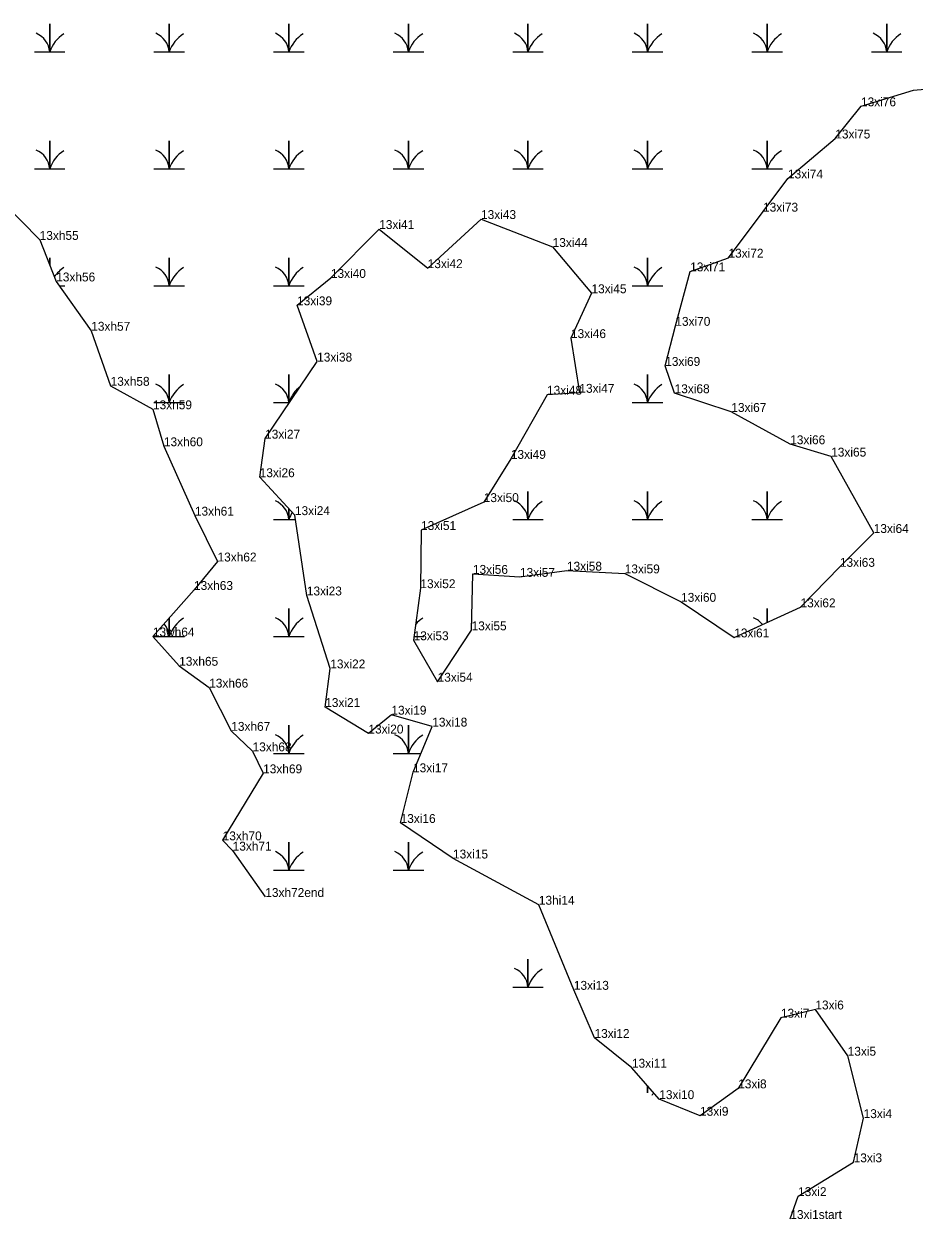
# Model space of a CAD drawing. Extents: x 2072529 to 2268796, y 436423 to 470406.
# Drawn here: x 2248750 to 2249251, y 445549 to 446222 of the extents above; entities that cross this region are included whole.
import ezdxf

# ---------------------------------------------------------------- set-up
doc = ezdxf.new("R2010")
doc.units = 0
for name, color, linetype in [('Exist Environmental Wetland Boundary Cogo Comment', 7, 'Continuous'), ('Exist Environmental Wetland Boundary Cogo Point CELL', 7, 'Continuous'), ('Old_Level_20', 7, 'Continuous')]:
    doc.layers.add(name, color=color, linetype=linetype)

msp = doc.modelspace()

# ---------------------------------------------------------------- linework, layer by layer
at = {"layer": 'Exist Environmental Wetland Boundary Cogo Point CELL'}
for points in [[(2248756.26, 446205.77), (2248764.86, 446205.77), (2248764.86, 446221.55), (2248764.86, 446205.77), (2248773.47, 446205.77)], [(2248823.51, 446205.77), (2248832.11, 446205.77), (2248832.11, 446221.55), (2248832.11, 446205.77), (2248840.72, 446205.77)], [(2248890.76, 446205.77), (2248899.36, 446205.77), (2248899.36, 446221.55), (2248899.36, 446205.77), (2248907.97, 446205.77)], [(2248958.01, 446205.77), (2248966.61, 446205.77), (2248966.61, 446221.55), (2248966.61, 446205.77), (2248975.22, 446205.77)], [(2249025.26, 446205.77), (2249033.86, 446205.77), (2249033.86, 446221.55), (2249033.86, 446205.77), (2249042.47, 446205.77)], [(2249092.51, 446205.77), (2249101.11, 446205.77), (2249101.11, 446221.55), (2249101.11, 446205.77), (2249109.72, 446205.77)], [(2249159.76, 446205.77), (2249168.36, 446205.77), (2249168.36, 446221.55), (2249168.36, 446205.77), (2249176.97, 446205.77)], [(2249227.01, 446205.77), (2249235.61, 446205.77), (2249235.61, 446221.55), (2249235.61, 446205.77), (2249244.22, 446205.77)], [(2248756.26, 446139.97), (2248764.86, 446139.97), (2248764.86, 446155.75), (2248764.86, 446139.97), (2248773.47, 446139.97)], [(2248823.51, 446139.97), (2248832.11, 446139.97), (2248832.11, 446155.75), (2248832.11, 446139.97), (2248840.72, 446139.97)], [(2248890.76, 446139.97), (2248899.36, 446139.97), (2248899.36, 446155.75), (2248899.36, 446139.97), (2248907.97, 446139.97)], [(2248958.01, 446139.97), (2248966.61, 446139.97), (2248966.61, 446155.75), (2248966.61, 446139.97), (2248975.22, 446139.97)], [(2249025.26, 446139.97), (2249033.86, 446139.97), (2249033.86, 446155.75), (2249033.86, 446139.97), (2249042.47, 446139.97)], [(2249092.51, 446139.97), (2249101.11, 446139.97), (2249101.11, 446155.75), (2249101.11, 446139.97), (2249109.72, 446139.97)], [(2249159.76, 446139.97), (2249168.36, 446139.97), (2249168.36, 446155.75), (2249168.36, 446139.97), (2249176.97, 446139.97)], [(2248764.86, 446085.8), (2248764.86, 446089.95), (2248764.86, 446085.8)], [(2248823.51, 446074.17), (2248832.11, 446074.17), (2248832.11, 446089.95), (2248832.11, 446074.17), (2248840.72, 446074.17)], [(2248890.76, 446074.17), (2248899.36, 446074.17), (2248899.36, 446089.95), (2248899.36, 446074.17), (2248907.97, 446074.17)], [(2249092.51, 446074.17), (2249101.11, 446074.17), (2249101.11, 446089.95), (2249101.11, 446074.17), (2249109.72, 446074.17)], [(2248770.25, 446074.17), (2248773.47, 446074.17)], [(2248823.51, 446008.37), (2248832.11, 446008.37), (2248832.11, 446024.15), (2248832.11, 446008.37), (2248840.72, 446008.37)], [(2248890.76, 446008.37), (2248899.36, 446008.37), (2248899.36, 446024.15), (2248899.36, 446008.37), (2248899.68, 446008.37)], [(2249092.51, 446008.37), (2249101.11, 446008.37), (2249101.11, 446024.15), (2249101.11, 446008.37), (2249109.72, 446008.37)], [(2249042.05, 446008.37), (2249042.47, 446008.37)], [(2249025.26, 445942.57), (2249033.86, 445942.57), (2249033.86, 445958.35), (2249033.86, 445942.57), (2249042.47, 445942.57)], [(2249092.51, 445942.57), (2249101.11, 445942.57), (2249101.11, 445958.35), (2249101.11, 445942.57), (2249109.72, 445942.57)], [(2249159.76, 445942.57), (2249168.36, 445942.57), (2249168.36, 445958.35), (2249168.36, 445942.57), (2249176.97, 445942.57)], [(2248890.76, 445942.57), (2248899.36, 445942.57), (2248899.36, 445948.76)], [(2248899.36, 445948.76), (2248899.36, 445942.57), (2248903.16, 445942.57)], [(2248823.51, 445876.77), (2248832.11, 445876.77), (2248832.11, 445887.21)], [(2248832.11, 445887.21), (2248832.11, 445876.77), (2248840.72, 445876.77)], [(2248890.76, 445876.77), (2248899.36, 445876.77), (2248899.36, 445892.55), (2248899.36, 445876.77), (2248907.97, 445876.77)], [(2249168.36, 445884.63), (2249168.36, 445892.55), (2249168.36, 445884.63)], [(2248969.83, 445876.77), (2248975.22, 445876.77)], [(2248890.76, 445810.97), (2248899.36, 445810.97), (2248899.36, 445826.75), (2248899.36, 445810.97), (2248907.97, 445810.97)], [(2248958.01, 445810.97), (2248966.61, 445810.97), (2248966.61, 445826.75), (2248966.61, 445810.97), (2248973.7, 445810.97)], [(2248890.76, 445745.17), (2248899.36, 445745.17), (2248899.36, 445760.95), (2248899.36, 445745.17), (2248907.97, 445745.17)], [(2248958.01, 445745.17), (2248966.61, 445745.17), (2248966.61, 445760.95), (2248966.61, 445745.17), (2248975.22, 445745.17)], [(2249025.26, 445679.37), (2249033.86, 445679.37), (2249033.86, 445695.15), (2249033.86, 445679.37), (2249042.47, 445679.37)], [(2249101.11, 445619.82), (2249101.11, 445623.95)], [(2249101.11, 445623.95), (2249101.11, 445619.82)]]:
    msp.add_lwpolyline(points, dxfattribs=at)
for centre, radius, start, end in [((2248752.6, 446204.88), 12.3, 4.14034, 67.53497), ((2248783.11, 446199.7), 19.22, 122.12745, 161.62219), ((2248819.85, 446204.88), 12.3, 4.14034, 67.53497), ((2248850.36, 446199.7), 19.22, 122.12745, 161.62219), ((2248887.1, 446204.88), 12.3, 4.14034, 67.53497), ((2248917.61, 446199.7), 19.22, 122.12745, 161.62219), ((2248954.35, 446204.88), 12.3, 4.14034, 67.53497), ((2248984.86, 446199.7), 19.22, 122.12745, 161.62219), ((2249021.6, 446204.88), 12.3, 4.14034, 67.53497), ((2249052.11, 446199.7), 19.22, 122.12745, 161.62219), ((2249088.85, 446204.88), 12.3, 4.14034, 67.53497), ((2249119.36, 446199.7), 19.22, 122.12745, 161.62219), ((2249156.1, 446204.88), 12.3, 4.14034, 67.53497), ((2249186.61, 446199.7), 19.22, 122.12745, 161.62219), ((2249223.35, 446204.88), 12.3, 4.14034, 67.53497), ((2249253.86, 446199.7), 19.22, 122.12745, 161.62219), ((2248752.6, 446139.08), 12.3, 4.14034, 67.53497), ((2248783.11, 446133.9), 19.22, 122.12745, 161.62219), ((2248819.85, 446139.08), 12.3, 4.14034, 67.53497), ((2248850.36, 446133.9), 19.22, 122.12745, 161.62219), ((2248887.1, 446139.08), 12.3, 4.14034, 67.53497), ((2248917.61, 446133.9), 19.22, 122.12745, 161.62219), ((2248954.35, 446139.08), 12.3, 4.14034, 67.53497), ((2248984.86, 446133.9), 19.22, 122.12745, 161.62219), ((2249021.6, 446139.08), 12.3, 4.14034, 67.53497), ((2249052.11, 446133.9), 19.22, 122.12745, 161.62219), ((2249088.85, 446139.08), 12.3, 4.14034, 67.53497), ((2249119.36, 446133.9), 19.22, 122.12745, 161.62219), ((2249156.1, 446139.08), 12.3, 4.14034, 67.53497), ((2249186.61, 446133.9), 19.22, 122.12745, 161.62219), ((2248783.11, 446068.1), 19.22, 122.12745, 144.48343), ((2248819.85, 446073.28), 12.3, 4.14034, 67.53497), ((2248850.36, 446068.1), 19.22, 122.12745, 161.62219), ((2248887.1, 446073.28), 12.3, 4.14034, 67.53497), ((2248917.61, 446068.1), 19.22, 122.12745, 161.62219), ((2249088.85, 446073.28), 12.3, 4.14034, 67.53497), ((2249119.36, 446068.1), 19.22, 122.12745, 161.62219), ((2248819.85, 446007.48), 12.3, 4.14034, 67.53497), ((2248850.36, 446002.3), 19.22, 122.12745, 161.62219), ((2248887.1, 446007.48), 12.3, 4.14034, 67.53497), ((2248917.61, 446002.3), 19.22, 127.63338, 161.62219), ((2249088.85, 446007.48), 12.3, 4.14034, 67.53497), ((2249119.36, 446002.3), 19.22, 122.12745, 161.62219), ((2248887.1, 445941.68), 12.3, 4.14034, 67.53497), ((2248917.61, 445936.5), 19.22, 148.04924, 161.62219), ((2249021.6, 445941.68), 12.3, 4.14034, 67.53497), ((2249052.11, 445936.5), 19.22, 122.12745, 161.62219), ((2249088.85, 445941.68), 12.3, 4.14034, 67.53497), ((2249119.36, 445936.5), 19.22, 122.12745, 161.62219), ((2249156.1, 445941.68), 12.3, 4.14034, 67.53497), ((2249186.61, 445936.5), 19.22, 122.12745, 161.62219), ((2248850.36, 445870.7), 19.22, 122.12745, 161.62219), ((2248887.1, 445875.88), 12.3, 4.14034, 67.53497), ((2248917.61, 445870.7), 19.22, 122.12745, 161.62219), ((2248984.86, 445870.7), 19.22, 122.12745, 137.25738), ((2249156.1, 445875.88), 12.3, 38.051, 67.53497), ((2248819.85, 445875.88), 12.3, 4.14034, 40.65463), ((2248887.1, 445810.08), 12.3, 4.14034, 67.53497), ((2248917.61, 445804.9), 19.22, 122.12745, 161.62219), ((2248954.35, 445810.08), 12.3, 4.14034, 67.53497), ((2248984.86, 445804.9), 19.22, 122.12745, 161.62219), ((2248887.1, 445744.28), 12.3, 4.14034, 67.53497), ((2248917.61, 445739.1), 19.22, 122.12745, 161.62219), ((2248954.35, 445744.28), 12.3, 4.14034, 67.53497), ((2248984.86, 445739.1), 19.22, 122.12745, 161.62219), ((2249021.6, 445678.48), 12.3, 4.14034, 67.53497), ((2249052.11, 445673.3), 19.22, 122.12745, 161.62219), ((2249119.36, 445607.5), 19.22, 139.92518, 145.41126)]:
    msp.add_arc(centre, radius, start, end, dxfattribs=at)
at = {"layer": 'Old_Level_20'}
for p, q in [((2249250.77, 446184.17), (2249250.77, 446184.17)), ((2249221.18, 446175.16), (2249221.18, 446175.16)), ((2249206.7, 446157.06), (2249206.7, 446157.06)), ((2249180.1, 446134.56), (2249180.1, 446134.56)), ((2249166.08, 446115.87), (2249166.08, 446115.87)), ((2249007.46, 446111.72), (2249007.46, 446111.72)), ((2248950.18, 446106.1), (2248950.18, 446106.1)), ((2248759.23, 446099.98), (2248759.23, 446099.98)), ((2249047.74, 446096), (2249047.74, 446096)), ((2249146.64, 446089.97), (2249146.64, 446089.97)), ((2248977.46, 446084.08), (2248977.46, 446084.08)), ((2249125.09, 446082.27), (2249125.09, 446082.27)), ((2248768.52, 446076.6), (2248768.52, 446076.6)), ((2248923.03, 446078.56), (2248923.03, 446078.56)), ((2249069.58, 446069.96), (2249069.58, 446069.96)), ((2248904, 446063.16), (2248904, 446063.16)), ((2248788.23, 446048.84), (2248788.23, 446048.84)), ((2249116.75, 446051.61), (2249116.75, 446051.61)), ((2249058.05, 446044.7), (2249058.05, 446044.7)), ((2248915.29, 446031.48), (2248915.29, 446031.48)), ((2249111.05, 446029.07), (2249111.05, 446029.07)), ((2248799.12, 446017.86), (2248799.12, 446017.86)), ((2249044.57, 446012.84), (2249044.57, 446012.84)), ((2249062.79, 446013.92), (2249062.79, 446013.92)), ((2249116.35, 446013.68), (2249116.35, 446013.68)), ((2248822.95, 446004.65), (2248822.95, 446004.65)), ((2249148.24, 446003.16), (2249148.24, 446003.16)), ((2248886.02, 445988.12), (2248886.02, 445988.12)), ((2248829.1, 445983.83), (2248829.1, 445983.83)), ((2249181.35, 445984.95), (2249181.35, 445984.95)), ((2249024.23, 445976.73), (2249024.23, 445976.73)), ((2249204.4, 445978.02), (2249204.4, 445978.02)), ((2248882.98, 445966.42), (2248882.98, 445966.42)), ((2249009.01, 445952.4), (2249009.01, 445952.4)), ((2248846.53, 445944.77), (2248846.53, 445944.77)), ((2248902.79, 445945.07), (2248902.79, 445945.07)), ((2248973.75, 445936.68), (2248973.75, 445936.68)), ((2249228.33, 445935.01), (2249228.33, 445935.01)), ((2248859.26, 445918.96), (2248859.26, 445918.96)), ((2249055.78, 445913.83), (2249055.78, 445913.83)), ((2249209.3, 445915.97), (2249209.3, 445915.97)), ((2249002.9, 445912.01), (2249002.9, 445912.01)), ((2249029.36, 445910.33), (2249029.36, 445910.33)), ((2249088.29, 445912.28), (2249088.29, 445912.28)), ((2248846.03, 445902.95), (2248846.03, 445902.95)), ((2248909.49, 445899.85), (2248909.49, 445899.85)), ((2248973.38, 445903.95), (2248973.38, 445903.95)), ((2249120, 445896.28), (2249120, 445896.28)), ((2249187.17, 445893.17), (2249187.17, 445893.17)), ((2249002.16, 445880.22), (2249002.16, 445880.22)), ((2248822.89, 445876.77), (2248822.89, 445876.77)), ((2248969.55, 445874.66), (2248969.55, 445874.66)), ((2249149.87, 445876.23), (2249149.87, 445876.23)), ((2248837.69, 445860.28), (2248837.69, 445860.28)), ((2248922.67, 445858.78), (2248922.67, 445858.78)), ((2248854.57, 445847.98), (2248854.57, 445847.98)), ((2248983.05, 445851.3), (2248983.05, 445851.3)), ((2248919.83, 445837.05), (2248919.83, 445837.05)), ((2248957.06, 445832.74), (2248957.06, 445832.74)), ((2248980.04, 445826.04), (2248980.04, 445826.04)), ((2248866.98, 445823.65), (2248866.98, 445823.65)), ((2248944.14, 445822.14), (2248944.14, 445822.14)), ((2248878.98, 445812.11), (2248878.98, 445812.11)), ((2248884.91, 445799.74), (2248884.91, 445799.74)), ((2248969.22, 445800.33), (2248969.22, 445800.33)), ((2248962.23, 445771.79), (2248962.23, 445771.79)), ((2248862.15, 445762.02), (2248862.15, 445762.02)), ((2248867.77, 445756.23), (2248867.77, 445756.23)), ((2248991.71, 445751.79), (2248991.71, 445751.79)), ((2248886.12, 445730.14), (2248886.12, 445730.14)), ((2249039.97, 445725.77), (2249039.97, 445725.77)), ((2249059.66, 445677.89), (2249059.66, 445677.89)), ((2249195.52, 445666.83), (2249195.52, 445666.83)), ((2249176.11, 445662.2), (2249176.11, 445662.2)), ((2249071.29, 445650.81), (2249071.29, 445650.81)), ((2249213.68, 445640.79), (2249213.68, 445640.79)), ((2249092.34, 445634.05), (2249092.34, 445634.05)), ((2249152.09, 445622.41), (2249152.09, 445622.41)), ((2249107.7, 445616.37), (2249107.7, 445616.37)), ((2249130.64, 445606.99), (2249130.64, 445606.99)), ((2249222.64, 445605.66), (2249222.64, 445605.66)), ((2249217.04, 445580.8), (2249217.04, 445580.8)), ((2249185.79, 445561.77), (2249185.79, 445561.77)), ((2249181.42, 445548.9), (2249181.42, 445548.9))]:
    msp.add_line(p, q, dxfattribs=at)
for points in [[(2248915.29, 446031.48), (2248904, 446063.16), (2248923.03, 446078.56), (2248950.18, 446106.1), (2248977.46, 446084.08), (2249007.46, 446111.72), (2249047.74, 446096), (2249069.58, 446069.96), (2249058.05, 446044.7), (2249062.79, 446013.92), (2249044.57, 446012.84), (2249024.23, 445976.73), (2249009.01, 445952.4), (2248973.75, 445936.68), (2248973.38, 445903.95), (2248969.55, 445874.66), (2248983.05, 445851.3), (2249002.16, 445880.22), (2249002.9, 445912.01), (2249029.36, 445910.33), (2249055.78, 445913.83), (2249088.29, 445912.28), (2249120, 445896.28), (2249149.87, 445876.23), (2249187.17, 445893.17), (2249209.3, 445915.97), (2249228.33, 445935.01), (2249204.4, 445978.02), (2249181.35, 445984.95), (2249148.24, 446003.16), (2249116.35, 446013.68), (2249111.05, 446029.07), (2249116.75, 446051.61), (2249125.09, 446082.27), (2249146.64, 446089.97), (2249166.08, 446115.87), (2249180.1, 446134.56), (2249206.7, 446157.06), (2249221.18, 446175.16), (2249250.77, 446184.17), (2249286.67, 446187.49)], [(2248717.78, 446142.26), (2248759.23, 446099.98), (2248768.52, 446076.6)], [(2248768.52, 446076.6), (2248788.23, 446048.84), (2248799.12, 446017.86), (2248822.95, 446004.65), (2248829.1, 445983.83), (2248846.53, 445944.77), (2248859.26, 445918.96), (2248846.03, 445902.95), (2248822.89, 445876.77), (2248837.69, 445860.28), (2248854.57, 445847.98), (2248866.98, 445823.65), (2248878.98, 445812.11), (2248884.91, 445799.74), (2248862.15, 445762.02), (2248867.77, 445756.23), (2248886.12, 445730.14)], [(2249181.42, 445548.9), (2249185.79, 445561.77), (2249217.04, 445580.8), (2249222.64, 445605.66), (2249213.68, 445640.79), (2249195.52, 445666.83), (2249176.11, 445662.2), (2249152.09, 445622.41), (2249130.64, 445606.99), (2249107.7, 445616.37), (2249092.34, 445634.05), (2249071.29, 445650.81), (2249059.66, 445677.89), (2249039.97, 445725.77), (2248991.71, 445751.79), (2248962.23, 445771.79), (2248969.22, 445800.33), (2248980.04, 445826.04), (2248957.06, 445832.74), (2248944.14, 445822.14), (2248919.83, 445837.05), (2248922.67, 445858.78), (2248909.49, 445899.85), (2248902.79, 445945.07), (2248882.98, 445966.42), (2248886.02, 445988.12), (2248915.29, 446031.48)]]:
    msp.add_lwpolyline(points, dxfattribs=at)

# ---------------------------------------------------------------- texts
at = {"layer": 'Exist Environmental Wetland Boundary Cogo Comment'}
for s, p in [('13xi76', (2249221.18, 446175.16)), ('13xi75', (2249206.7, 446157.06)), ('13xi74', (2249180.1, 446134.56)), ('13xi43', (2249007.46, 446111.72)), ('13xi73', (2249166.08, 446115.87)), ('13xi41', (2248950.18, 446106.1)), ('13xh55', (2248759.23, 446099.98)), ('13xi44', (2249047.74, 446096)), ('13xi72', (2249146.64, 446089.97)), ('13xi42', (2248977.46, 446084.08)), ('13xh56', (2248768.52, 446076.6)), ('13xi40', (2248923.03, 446078.56)), ('13xi71', (2249125.09, 446082.27)), ('13xi45', (2249069.58, 446069.96)), ('13xi39', (2248904, 446063.16)), ('13xi70', (2249116.75, 446051.61)), ('13xh57', (2248788.23, 446048.84)), ('13xi46', (2249058.05, 446044.7)), ('13xi38', (2248915.29, 446031.48)), ('13xi69', (2249111.05, 446029.07)), ('13xh58', (2248799.12, 446017.86)), ('13xi48', (2249044.57, 446012.84)), ('13xi47', (2249062.79, 446013.92)), ('13xi68', (2249116.35, 446013.68)), ('13xh59', (2248822.95, 446004.65)), ('13xi67', (2249148.24, 446003.16)), ('13xh60', (2248829.1, 445983.83)), ('13xi27', (2248886.02, 445988.12)), ('13xi66', (2249181.35, 445984.95)), ('13xi49', (2249024.23, 445976.73)), ('13xi65', (2249204.4, 445978.02)), ('13xi26', (2248882.98, 445966.42)), ('13xi50', (2249009.01, 445952.4)), ('13xh61', (2248846.53, 445944.77)), ('13xi24', (2248902.79, 445945.07)), ('13xi51', (2248973.75, 445936.68)), ('13xi64', (2249228.33, 445935.01)), ('13xh62', (2248859.26, 445918.96)), ('13xi63', (2249209.3, 445915.97)), ('13xi56', (2249002.9, 445912.01)), ('13xi57', (2249029.36, 445910.33)), ('13xi58', (2249055.78, 445913.83)), ('13xi59', (2249088.29, 445912.28)), ('13xh63', (2248846.03, 445902.95)), ('13xi52', (2248973.38, 445903.95)), ('13xi23', (2248909.49, 445899.85)), ('13xi60', (2249120, 445896.28)), ('13xi62', (2249187.17, 445893.17)), ('13wh64', (2248822.89, 445876.77)), ('13xi53', (2248969.55, 445874.66)), ('13xi55', (2249002.16, 445880.22)), ('13xi61', (2249149.87, 445876.23)), ('13xh65', (2248837.69, 445860.28)), ('13xi22', (2248922.67, 445858.78)), ('13xh66', (2248854.57, 445847.98)), ('13xi54', (2248983.05, 445851.3)), ('13xi21', (2248919.83, 445837.05)), ('13xi19', (2248957.06, 445832.74)), ('13xh67', (2248866.98, 445823.65)), ('13xi20', (2248944.14, 445822.14)), ('13xi18', (2248980.04, 445826.04)), ('13xh68', (2248878.98, 445812.11)), ('13xi17', (2248969.22, 445800.33)), ('13xh69', (2248884.91, 445799.74)), ('13xi16', (2248962.23, 445771.79)), ('13xh70', (2248862.15, 445762.02)), ('13xh71', (2248867.77, 445756.23)), ('13xi15', (2248991.71, 445751.79)), ('13xh72end', (2248886.12, 445730.14)), ('13hi14', (2249039.97, 445725.77)), ('13xi13', (2249059.66, 445677.89)), ('13xi6', (2249195.52, 445666.83)), ('13xi7', (2249176.11, 445662.2)), ('13xi12', (2249071.29, 445650.81)), ('13xi5', (2249213.68, 445640.79)), ('13xi11', (2249092.34, 445634.05)), ('13xi8', (2249152.09, 445622.41)), ('13xi10', (2249107.7, 445616.37)), ('13xi9', (2249130.64, 445606.99)), ('13xi4', (2249222.64, 445605.66)), ('13xi3', (2249217.04, 445580.8)), ('13xi2', (2249185.79, 445561.77)), ('13xi1start', (2249181.42, 445548.9))]:
    msp.add_text(s, height=5, dxfattribs=at).set_placement(p)

doc.saveas('drawing.dxf')
